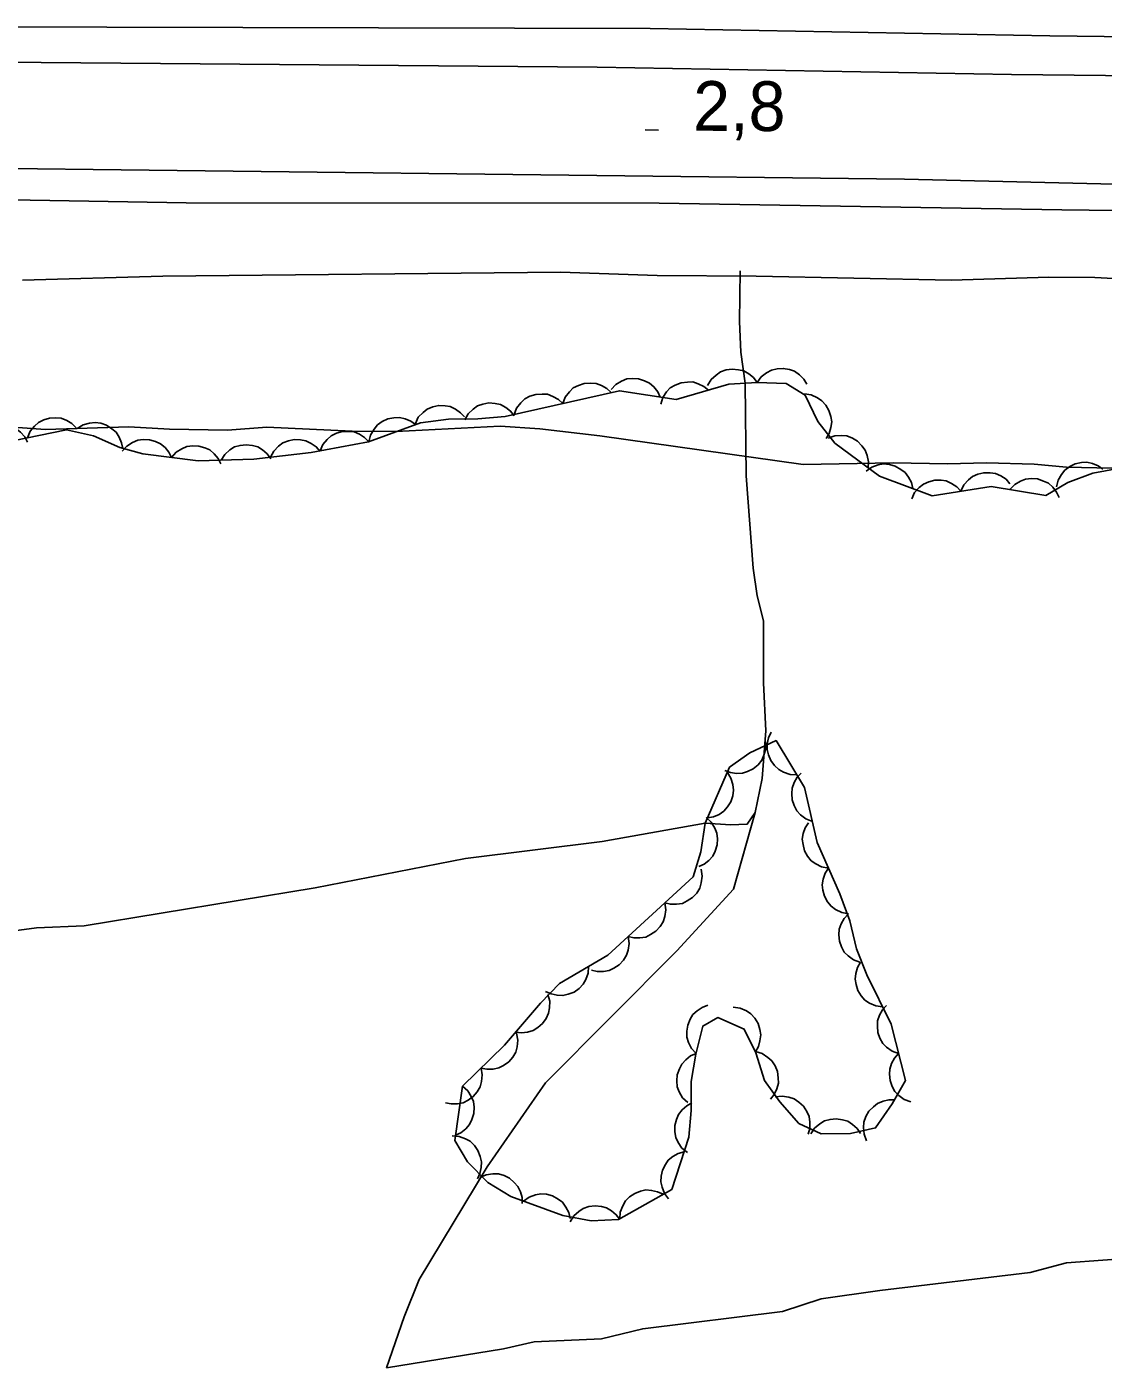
# Model space of a CAD drawing. Extents: x 336540 to 340074, y 5572036 to 5573747.
# Drawn here: x 337617.9 to 337682.8, y 5572521.1 to 5572601.6 of the extents above; entities that cross this region are included whole.
import ezdxf

# ---------------------------------------------------------------- set-up
doc = ezdxf.new("R2010")
doc.units = 0
for name, color, linetype in [('Niveau 2', 7, 'Continuous'), ('Niveau 21', 7, 'Continuous'), ('Niveau 22', 7, 'Continuous'), ('Niveau 3', 7, 'Continuous'), ('Niveau 44', 7, 'Continuous')]:
    doc.layers.add(name, color=color, linetype=linetype)

msp = doc.modelspace()

# ---------------------------------------------------------------- linework, layer by layer
at = {"layer": 'Niveau 2'}
msp.add_lwpolyline([(337615.4, 5572577.56), (337619.03, 5572577.31), (337624.05, 5572577.47), (337626.52, 5572577.33), (337630.01, 5572577.27), (337632.38, 5572577.44), (337637.53, 5572577.21), (337640.19, 5572577.19), (337646.45, 5572577.51), (337648.84, 5572577.35), (337652.47, 5572576.93), (337664.73, 5572575.2), (337670.16, 5572575.3), (337673.45, 5572575.23), (337675.8, 5572575.29), (337678.67, 5572575.22), (337680.61, 5572575.03), (337683.36, 5572574.97)], dxfattribs=at)
at = {"layer": 'Niveau 21'}
for points in [[(337420.85, 5572589.04), (337469.47, 5572594.26), (337480.57, 5572595.33), (337515.42, 5572597.98), (337535, 5572599.61), (337544.58, 5572600.19), (337550.06, 5572600.38), (337598.2, 5572601.54), (337614.52, 5572601.61), (337655.5, 5572601.49), (337679.62, 5572601.06), (337710.85, 5572600.68), (337716.59, 5572600.49), (337723.21, 5572600.45), (337730.46, 5572600.17), (337746.92, 5572599.86)], [(337742.17, 5572598.21), (337711.32, 5572598.36), (337677.31, 5572598.73), (337652.3, 5572599.16), (337611.58, 5572599.51), (337600.96, 5572599.42), (337574.84, 5572598.81), (337564.55, 5572598.53), (337551.87, 5572598.05), (337542.02, 5572597.49), (337498.93, 5572594.53), (337485.96, 5572593.4), (337475.89, 5572592.36), (337426.83, 5572587.03)], [(337352.94, 5572571.52), (337383.95, 5572575.87), (337413.72, 5572579.71), (337461.55, 5572584.84), (337526.62, 5572590.2), (337543.66, 5572591.12), (337577.94, 5572592.61), (337610.08, 5572593.14), (337670.84, 5572592.4), (337698.78, 5572591.75), (337718.4, 5572591.92), (337765.14, 5572590.89)], [(337443.52, 5572580.72), (337457.51, 5572582.4), (337473.74, 5572584.23), (337486.38, 5572585.46), (337497.48, 5572586.37), (337528.02, 5572588.55), (337549.85, 5572589.91), (337567.34, 5572590.63), (337583.41, 5572591.15), (337595.91, 5572591.37), (337605.15, 5572591.37), (337627.52, 5572590.98), (337656.05, 5572590.97), (337680.34, 5572590.56), (337711.5, 5572590.18), (337758.99, 5572589.08)]]:
    msp.add_lwpolyline(points, dxfattribs=at)
at = {"layer": 'Niveau 22'}
for points in [[(337612.76, 5572546.47), (337618.49, 5572547.24), (337621.37, 5572547.36), (337635.3, 5572549.66), (337644.37, 5572551.42), (337652.6, 5572552.44), (337658.83, 5572553.55), (337660.36, 5572553.46), (337661.36, 5572553.5), (337661.83, 5572554.2), (337662.26, 5572556.25), (337662.48, 5572559.13), (337662.35, 5572562.02), (337662.35, 5572565.76), (337661.95, 5572567.27), (337661.71, 5572568.94), (337661.29, 5572574.51), (337661.23, 5572580.11), (337660.97, 5572581.97), (337660.89, 5572583.83), (337660.94, 5572586.87)], [(337617.64, 5572586.32), (337626.1, 5572586.56), (337650.09, 5572586.79), (337655.92, 5572586.59), (337661.9, 5572586.55), (337673.68, 5572586.31), (337679.55, 5572586.5), (337682.33, 5572586.48), (337695.82, 5572585.75), (337710.71, 5572584.59), (337716.44, 5572584.85), (337722.74, 5572584.66), (337728.98, 5572584.78), (337735.18, 5572585.05), (337740.87, 5572585.09)], [(337661.83, 5572554.2), (337660.53, 5572549.57), (337657.12, 5572545.86), (337649.19, 5572537.88), (337645.68, 5572532.81), (337641.58, 5572526.02), (337640.66, 5572523.77), (337639.61, 5572520.69)], [(337738.17, 5572530.4), (337727.86, 5572530.11), (337723.77, 5572530.43), (337719.91, 5572529.92), (337718.89, 5572530.22), (337713.49, 5572529.99), (337711.3, 5572529.55), (337705.9, 5572529.16), (337697.62, 5572528.8), (337695.79, 5572528.56), (337692.22, 5572528.4), (337689.54, 5572527.76), (337687.19, 5572527.5), (337680.61, 5572527.03), (337678.43, 5572526.44), (337669.36, 5572525.36), (337665.81, 5572524.86), (337663.48, 5572524.1), (337655.06, 5572523.05), (337652.56, 5572522.44), (337648.5, 5572522.26), (337646.65, 5572521.84), (337639.61, 5572520.69)]]:
    msp.add_lwpolyline(points, dxfattribs=at)
at = {"layer": 'Niveau 3'}
msp.add_line((337655.21, 5572595.38), (337656.01, 5572595.36), dxfattribs=at)
at = {"layer": 'Niveau 44'}
for points in [[(337658.97, 5572579.96), (337659.18, 5572580.32), (337659.48, 5572580.59), (337659.75, 5572580.78), (337660.08, 5572580.9), (337660.45, 5572580.95), (337660.83, 5572580.91), (337661.15, 5572580.84), (337661.46, 5572580.67), (337661.74, 5572580.44), (337661.96, 5572580.15)], [(337661.96, 5572580.15), (337662.21, 5572580.49), (337662.53, 5572580.73), (337662.82, 5572580.89), (337663.17, 5572580.97), (337663.53, 5572580.99), (337663.91, 5572580.92), (337664.22, 5572580.82), (337664.51, 5572580.61), (337664.77, 5572580.35), (337664.96, 5572580.05)], [(337617.06, 5572576.63), (337620.3, 5572577.29), (337621.92, 5572576.93), (337623.52, 5572576.22), (337624.9, 5572575.84), (337628.23, 5572575.41), (337631.6, 5572575.51), (337635.06, 5572575.92), (337638.51, 5572576.56), (337641.66, 5572577.71), (337643.35, 5572577.93), (337645.1, 5572577.95), (337646.76, 5572578.09), (337653.65, 5572579.64), (337657.08, 5572579.11), (337660.25, 5572580.04), (337661.95, 5572580.15), (337663.7, 5572580.09), (337664.85, 5572579.37), (337665.62, 5572577.79), (337666.65, 5572576.49), (337669.33, 5572574.5), (337672.51, 5572573.31), (337676.08, 5572573.86), (337679.37, 5572573.33), (337680.69, 5572574.1), (337682.21, 5572574.68), (337685.48, 5572575.27)], [(337650.23, 5572578.87), (337650.38, 5572579.26), (337650.63, 5572579.58), (337650.87, 5572579.81), (337651.18, 5572579.97), (337651.53, 5572580.08), (337651.92, 5572580.1), (337652.24, 5572580.09), (337652.57, 5572579.96), (337652.89, 5572579.78), (337653.15, 5572579.53)], [(337653.15, 5572579.72), (337653.43, 5572580.02), (337653.78, 5572580.23), (337654.09, 5572580.36), (337654.44, 5572580.39), (337654.81, 5572580.37), (337655.17, 5572580.25), (337655.47, 5572580.11), (337655.73, 5572579.88), (337655.96, 5572579.58), (337656.11, 5572579.26)], [(337656.14, 5572578.83), (337656.27, 5572579.23), (337656.5, 5572579.57), (337656.72, 5572579.81), (337657.02, 5572579.99), (337657.37, 5572580.13), (337657.75, 5572580.17), (337658.07, 5572580.18), (337658.41, 5572580.07), (337658.74, 5572579.91), (337659.02, 5572579.68)], [(337647.3, 5572578.21), (337647.45, 5572578.6), (337647.71, 5572578.92), (337647.94, 5572579.15), (337648.25, 5572579.31), (337648.61, 5572579.42), (337648.99, 5572579.44), (337649.32, 5572579.43), (337649.64, 5572579.3), (337649.97, 5572579.12), (337650.23, 5572578.87)], [(337664.81, 5572579.45), (337665.22, 5572579.4), (337665.59, 5572579.22), (337665.87, 5572579.04), (337666.1, 5572578.78), (337666.29, 5572578.46), (337666.4, 5572578.09), (337666.46, 5572577.77), (337666.41, 5572577.42), (337666.3, 5572577.07), (337666.12, 5572576.76)], [(337641.34, 5572577.67), (337641.52, 5572578.04), (337641.81, 5572578.34), (337642.06, 5572578.54), (337642.39, 5572578.68), (337642.75, 5572578.76), (337643.13, 5572578.74), (337643.45, 5572578.69), (337643.77, 5572578.54), (337644.07, 5572578.32), (337644.31, 5572578.06)], [(337644.32, 5572577.88), (337644.53, 5572578.25), (337644.82, 5572578.53), (337645.09, 5572578.73), (337645.42, 5572578.84), (337645.78, 5572578.91), (337646.16, 5572578.87), (337646.48, 5572578.81), (337646.79, 5572578.64), (337647.09, 5572578.42), (337647.31, 5572578.14)], [(337617.94, 5572576.81), (337618.1, 5572577.2), (337618.36, 5572577.51), (337618.6, 5572577.73), (337618.92, 5572577.89), (337619.27, 5572577.99), (337619.65, 5572578.01), (337619.98, 5572577.98), (337620.31, 5572577.85), (337620.62, 5572577.66), (337620.88, 5572577.41)], [(337620.94, 5572577.36), (337621.3, 5572577.58), (337621.69, 5572577.69), (337622.02, 5572577.73), (337622.37, 5572577.68), (337622.72, 5572577.56), (337623.03, 5572577.35), (337623.29, 5572577.14), (337623.48, 5572576.84), (337623.62, 5572576.5), (337623.69, 5572576.15)], [(337638.54, 5572576.57), (337638.64, 5572576.97), (337638.85, 5572577.32), (337639.05, 5572577.58), (337639.34, 5572577.78), (337639.68, 5572577.94), (337640.05, 5572578.01), (337640.38, 5572578.03), (337640.72, 5572577.95), (337641.06, 5572577.81), (337641.35, 5572577.6)], [(337614.97, 5572576.81), (337615.23, 5572577.14), (337615.57, 5572577.36), (337615.86, 5572577.51), (337616.21, 5572577.57), (337616.58, 5572577.57), (337616.95, 5572577.47), (337617.25, 5572577.36), (337617.53, 5572577.14), (337617.78, 5572576.87), (337617.95, 5572576.55)], [(337635.59, 5572576.02), (337635.76, 5572576.4), (337636.02, 5572576.71), (337636.26, 5572576.93), (337636.58, 5572577.08), (337636.94, 5572577.18), (337637.32, 5572577.19), (337637.65, 5572577.16), (337637.97, 5572577.02), (337638.28, 5572576.82), (337638.54, 5572576.57)], [(337666.24, 5572576.79), (337666.64, 5572576.93), (337667.04, 5572576.95), (337667.37, 5572576.92), (337667.7, 5572576.79), (337668.01, 5572576.6), (337668.28, 5572576.32), (337668.48, 5572576.06), (337668.6, 5572575.73), (337668.67, 5572575.36), (337668.65, 5572575.01)], [(337623.66, 5572576), (337623.94, 5572576.31), (337624.28, 5572576.53), (337624.59, 5572576.66), (337624.93, 5572576.71), (337625.3, 5572576.69), (337625.67, 5572576.58), (337625.97, 5572576.45), (337626.24, 5572576.22), (337626.47, 5572575.94), (337626.64, 5572575.62)], [(337626.64, 5572575.62), (337626.91, 5572575.93), (337627.26, 5572576.14), (337627.56, 5572576.28), (337627.91, 5572576.32), (337628.28, 5572576.31), (337628.64, 5572576.2), (337628.94, 5572576.07), (337629.21, 5572575.84), (337629.45, 5572575.55), (337629.61, 5572575.23)], [(337629.62, 5572575.45), (337629.85, 5572575.8), (337630.15, 5572576.07), (337630.43, 5572576.25), (337630.77, 5572576.35), (337631.13, 5572576.39), (337631.51, 5572576.34), (337631.83, 5572576.26), (337632.13, 5572576.08), (337632.41, 5572575.83), (337632.62, 5572575.54)], [(337632.61, 5572575.63), (337632.81, 5572576), (337633.09, 5572576.29), (337633.35, 5572576.5), (337633.68, 5572576.63), (337634.04, 5572576.7), (337634.42, 5572576.68), (337634.74, 5572576.63), (337635.06, 5572576.47), (337635.36, 5572576.26), (337635.59, 5572575.98)], [(337668.54, 5572574.8), (337668.88, 5572575.04), (337669.26, 5572575.17), (337669.59, 5572575.23), (337669.94, 5572575.2), (337670.29, 5572575.1), (337670.62, 5572574.9), (337670.89, 5572574.71), (337671.09, 5572574.43), (337671.26, 5572574.1), (337671.35, 5572573.75)], [(337680.02, 5572573.84), (337680.12, 5572574.25), (337680.32, 5572574.6), (337680.52, 5572574.86), (337680.81, 5572575.07), (337681.14, 5572575.23), (337681.52, 5572575.31), (337681.84, 5572575.34), (337682.19, 5572575.26), (337682.53, 5572575.12), (337682.82, 5572574.91)], [(337674.25, 5572573.58), (337674.43, 5572573.96), (337674.7, 5572574.26), (337674.95, 5572574.47), (337675.27, 5572574.61), (337675.63, 5572574.7), (337676.02, 5572574.69), (337676.34, 5572574.65), (337676.66, 5572574.51), (337676.97, 5572574.3), (337677.21, 5572574.03)], [(337671.28, 5572573.12), (337671.46, 5572573.5), (337671.73, 5572573.8), (337671.99, 5572574.01), (337672.31, 5572574.15), (337672.67, 5572574.24), (337673.05, 5572574.24), (337673.37, 5572574.2), (337673.69, 5572574.05), (337674, 5572573.84), (337674.25, 5572573.58)], [(337677.21, 5572573.68), (337677.5, 5572573.98), (337677.85, 5572574.18), (337678.15, 5572574.31), (337678.5, 5572574.34), (337678.87, 5572574.32), (337679.24, 5572574.19), (337679.53, 5572574.06), (337679.79, 5572573.82), (337680.02, 5572573.53), (337680.17, 5572573.2)], [(337644.19, 5572537.69), (337643.72, 5572534.41), (337644.48, 5572533.12), (337645.71, 5572531.88), (337647.1, 5572531.03), (337650.23, 5572529.88), (337651.95, 5572529.56), (337653.6, 5572529.64), (337656.81, 5572531.46), (337657.83, 5572534.6), (337657.98, 5572536.21), (337657.98, 5572537.96), (337658.26, 5572539.61), (337658.68, 5572541.31), (337659.59, 5572541.82), (337661.18, 5572541.12), (337661.88, 5572539.7), (337662.41, 5572538.03), (337663.32, 5572536.74), (337664.48, 5572535.43), (337665.82, 5572534.81), (337667.58, 5572534.83), (337669.1, 5572535.17), (337670.1, 5572536.61), (337670.9, 5572538.02), (337670.04, 5572541.43), (337668.57, 5572544.4), (337667.96, 5572545.98), (337667.54, 5572547.67), (337666.94, 5572549.29), (337665.58, 5572552.39), (337664.82, 5572555.71), (337663.1, 5572558.54), (337661.52, 5572557.79), (337660.29, 5572556.93), (337658.83, 5572553.55), (337658.57, 5572551.82), (337658.1, 5572550.32), (337652.95, 5572545.59), (337650.04, 5572543.89), (337648.88, 5572542.69), (337646.72, 5572540.16), (337644.19, 5572537.69)], [(337662.47, 5572558.46), (337662.48, 5572558.04), (337662.37, 5572557.65), (337662.24, 5572557.35), (337662.01, 5572557.08), (337661.72, 5572556.84), (337661.38, 5572556.68), (337661.07, 5572556.57), (337660.72, 5572556.56), (337660.35, 5572556.61), (337660.01, 5572556.74)], [(337664.35, 5572556.48), (337663.94, 5572556.5), (337663.55, 5572556.63), (337663.26, 5572556.79), (337663.01, 5572557.03), (337662.79, 5572557.33), (337662.65, 5572557.68), (337662.56, 5572558), (337662.57, 5572558.35), (337662.65, 5572558.71), (337662.8, 5572559.04)], [(337660.16, 5572556.62), (337660.38, 5572556.27), (337660.49, 5572555.88), (337660.54, 5572555.55), (337660.49, 5572555.2), (337660.37, 5572554.85), (337660.16, 5572554.53), (337659.95, 5572554.28), (337659.66, 5572554.08), (337659.32, 5572553.94), (337658.97, 5572553.87)], [(337665.29, 5572553.66), (337664.9, 5572553.81), (337664.58, 5572554.06), (337664.35, 5572554.3), (337664.19, 5572554.61), (337664.07, 5572554.96), (337664.05, 5572555.34), (337664.07, 5572555.67), (337664.19, 5572556), (337664.37, 5572556.32), (337664.62, 5572556.58)], [(337658.88, 5572553.89), (337659.19, 5572553.61), (337659.4, 5572553.26), (337659.52, 5572552.95), (337659.56, 5572552.6), (337659.54, 5572552.24), (337659.42, 5572551.87), (337659.29, 5572551.57), (337659.05, 5572551.31), (337658.76, 5572551.08), (337658.44, 5572550.93)], [(337666.26, 5572550.84), (337665.85, 5572550.91), (337665.49, 5572551.1), (337665.22, 5572551.29), (337665, 5572551.56), (337664.82, 5572551.89), (337664.73, 5572552.26), (337664.68, 5572552.58), (337664.74, 5572552.93), (337664.86, 5572553.28), (337665.06, 5572553.58)], [(337658.59, 5572550.77), (337658.65, 5572550.36), (337658.59, 5572549.96), (337658.5, 5572549.64), (337658.31, 5572549.34), (337658.06, 5572549.07), (337657.74, 5572548.86), (337657.45, 5572548.71), (337657.1, 5572548.66), (337656.73, 5572548.66), (337656.38, 5572548.74)], [(337667.47, 5572548.09), (337667.06, 5572548.16), (337666.69, 5572548.35), (337666.42, 5572548.54), (337666.2, 5572548.81), (337666.03, 5572549.14), (337665.93, 5572549.51), (337665.89, 5572549.83), (337665.95, 5572550.18), (337666.07, 5572550.53), (337666.26, 5572550.84)], [(337656.38, 5572548.74), (337656.44, 5572548.33), (337656.38, 5572547.93), (337656.29, 5572547.61), (337656.1, 5572547.31), (337655.85, 5572547.04), (337655.53, 5572546.83), (337655.24, 5572546.68), (337654.89, 5572546.63), (337654.52, 5572546.63), (337654.17, 5572546.71)], [(337668.16, 5572545.16), (337667.77, 5572545.31), (337667.45, 5572545.55), (337667.21, 5572545.78), (337667.04, 5572546.09), (337666.92, 5572546.44), (337666.89, 5572546.82), (337666.9, 5572547.15), (337667.02, 5572547.48), (337667.2, 5572547.81), (337667.44, 5572548.07)], [(337654.17, 5572546.71), (337654.23, 5572546.3), (337654.17, 5572545.9), (337654.08, 5572545.58), (337653.89, 5572545.28), (337653.64, 5572545.01), (337653.32, 5572544.8), (337653.03, 5572544.66), (337652.68, 5572544.6), (337652.31, 5572544.6), (337651.96, 5572544.68)], [(337651.79, 5572544.91), (337651.77, 5572544.5), (337651.62, 5572544.12), (337651.47, 5572543.83), (337651.22, 5572543.58), (337650.92, 5572543.36), (337650.56, 5572543.23), (337650.24, 5572543.15), (337649.89, 5572543.17), (337649.53, 5572543.25), (337649.2, 5572543.4)], [(337669.52, 5572542.47), (337669.11, 5572542.53), (337668.74, 5572542.7), (337668.46, 5572542.88), (337668.23, 5572543.14), (337668.04, 5572543.46), (337667.93, 5572543.82), (337667.87, 5572544.14), (337667.91, 5572544.49), (337668.02, 5572544.85), (337668.19, 5572545.16)], [(337649.33, 5572543.22), (337649.45, 5572542.82), (337649.43, 5572542.41), (337649.38, 5572542.09), (337649.23, 5572541.77), (337649.02, 5572541.47), (337648.72, 5572541.22), (337648.45, 5572541.04), (337648.11, 5572540.94), (337647.74, 5572540.9), (337647.39, 5572540.94)], [(337658.27, 5572539.65), (337657.99, 5572539.96), (337657.82, 5572540.33), (337657.72, 5572540.65), (337657.71, 5572541), (337657.77, 5572541.36), (337657.92, 5572541.72), (337658.08, 5572542), (337658.34, 5572542.24), (337658.65, 5572542.44), (337658.99, 5572542.57)], [(337660.52, 5572542.45), (337660.94, 5572542.4), (337661.31, 5572542.23), (337661.58, 5572542.05), (337661.82, 5572541.78), (337662.01, 5572541.47), (337662.12, 5572541.1), (337662.18, 5572540.78), (337662.13, 5572540.43), (337662.03, 5572540.08), (337661.85, 5572539.76)], [(337670.49, 5572539.65), (337670.1, 5572539.79), (337669.77, 5572540.04), (337669.53, 5572540.27), (337669.36, 5572540.58), (337669.24, 5572540.92), (337669.21, 5572541.31), (337669.22, 5572541.63), (337669.34, 5572541.97), (337669.52, 5572542.29), (337669.76, 5572542.56)], [(337647.45, 5572540.88), (337647.53, 5572540.47), (337647.48, 5572540.06), (337647.4, 5572539.74), (337647.22, 5572539.44), (337646.98, 5572539.16), (337646.66, 5572538.94), (337646.38, 5572538.79), (337646.03, 5572538.72), (337645.66, 5572538.71), (337645.31, 5572538.78)], [(337657.77, 5572536.7), (337657.46, 5572536.99), (337657.26, 5572537.34), (337657.14, 5572537.65), (337657.11, 5572538), (337657.14, 5572538.37), (337657.27, 5572538.73), (337657.41, 5572539.02), (337657.65, 5572539.28), (337657.94, 5572539.51), (337658.27, 5572539.65)], [(337661.86, 5572539.77), (337662.26, 5572539.65), (337662.6, 5572539.42), (337662.85, 5572539.21), (337663.04, 5572538.91), (337663.18, 5572538.57), (337663.23, 5572538.19), (337663.24, 5572537.86), (337663.15, 5572537.52), (337662.99, 5572537.19), (337662.77, 5572536.91)], [(337671.22, 5572536.74), (337670.83, 5572536.88), (337670.5, 5572537.13), (337670.27, 5572537.36), (337670.1, 5572537.67), (337669.98, 5572538.02), (337669.95, 5572538.4), (337669.96, 5572538.72), (337670.07, 5572539.06), (337670.25, 5572539.38), (337670.49, 5572539.65)], [(337645.31, 5572538.78), (337645.38, 5572538.37), (337645.33, 5572537.97), (337645.25, 5572537.65), (337645.07, 5572537.34), (337644.83, 5572537.06), (337644.52, 5572536.85), (337644.23, 5572536.69), (337643.88, 5572536.62), (337643.51, 5572536.61), (337643.16, 5572536.69)], [(337644.19, 5572537.69), (337644.5, 5572537.41), (337644.71, 5572537.06), (337644.84, 5572536.76), (337644.88, 5572536.41), (337644.86, 5572536.04), (337644.74, 5572535.67), (337644.61, 5572535.38), (337644.38, 5572535.11), (337644.09, 5572534.88), (337643.76, 5572534.72)], [(337657.75, 5572533.69), (337657.42, 5572533.95), (337657.2, 5572534.29), (337657.05, 5572534.59), (337656.99, 5572534.94), (337657, 5572535.31), (337657.09, 5572535.68), (337657.21, 5572535.98), (337657.43, 5572536.26), (337657.71, 5572536.5), (337658.02, 5572536.68)], [(337663.05, 5572537.04), (337663.47, 5572537.09), (337663.87, 5572537.03), (337664.19, 5572536.93), (337664.48, 5572536.73), (337664.75, 5572536.48), (337664.95, 5572536.16), (337665.09, 5572535.86), (337665.14, 5572535.51), (337665.13, 5572535.14), (337665.04, 5572534.79)], [(337668.56, 5572534.39), (337668.41, 5572534.78), (337668.38, 5572535.19), (337668.4, 5572535.52), (337668.52, 5572535.85), (337668.7, 5572536.17), (337668.97, 5572536.44), (337669.22, 5572536.65), (337669.55, 5572536.78), (337669.91, 5572536.86), (337670.27, 5572536.86)], [(337665.19, 5572534.8), (337665.42, 5572535.15), (337665.74, 5572535.41), (337666.02, 5572535.59), (337666.36, 5572535.68), (337666.72, 5572535.72), (337667.1, 5572535.66), (337667.42, 5572535.57), (337667.71, 5572535.38), (337667.99, 5572535.13), (337668.19, 5572534.84)], [(337643.56, 5572534.68), (337643.98, 5572534.65), (337644.36, 5572534.51), (337644.65, 5572534.36), (337644.9, 5572534.11), (337645.11, 5572533.81), (337645.25, 5572533.45), (337645.33, 5572533.13), (337645.32, 5572532.78), (337645.24, 5572532.42), (337645.08, 5572532.1)], [(337656.62, 5572530.88), (337656.36, 5572531.21), (337656.22, 5572531.59), (337656.14, 5572531.91), (337656.16, 5572532.26), (337656.24, 5572532.62), (337656.42, 5572532.96), (337656.6, 5572533.23), (337656.88, 5572533.45), (337657.2, 5572533.63), (337657.55, 5572533.73)], [(337645.23, 5572532.17), (337645.61, 5572532.34), (337646.02, 5572532.4), (337646.35, 5572532.4), (337646.69, 5572532.3), (337647.02, 5572532.13), (337647.3, 5572531.88), (337647.53, 5572531.64), (337647.68, 5572531.32), (337647.78, 5572530.97), (337647.79, 5572530.61)], [(337647.86, 5572530.75), (337648.2, 5572530.99), (337648.59, 5572531.12), (337648.91, 5572531.19), (337649.26, 5572531.16), (337649.62, 5572531.06), (337649.95, 5572530.87), (337650.22, 5572530.68), (337650.42, 5572530.39), (337650.59, 5572530.06), (337650.68, 5572529.71)], [(337653.67, 5572529.68), (337653.7, 5572530.09), (337653.85, 5572530.47), (337654.01, 5572530.76), (337654.26, 5572531.01), (337654.57, 5572531.22), (337654.93, 5572531.35), (337655.24, 5572531.43), (337655.59, 5572531.4), (337655.95, 5572531.32), (337656.28, 5572531.16)], [(337650.68, 5572529.5), (337650.9, 5572529.86), (337651.2, 5572530.13), (337651.47, 5572530.31), (337651.81, 5572530.42), (337652.18, 5572530.47), (337652.56, 5572530.42), (337652.87, 5572530.35), (337653.18, 5572530.17), (337653.46, 5572529.93), (337653.68, 5572529.64)]]:
    msp.add_lwpolyline(points, dxfattribs=at)

# ---------------------------------------------------------------- texts
at = {"layer": 'Niveau 3'}
msp.add_text('2,8    ', height=2.9999, rotation=359.78701, dxfattribs=at).set_placement((337658.09, 5572595.33))

doc.saveas('drawing.dxf')
